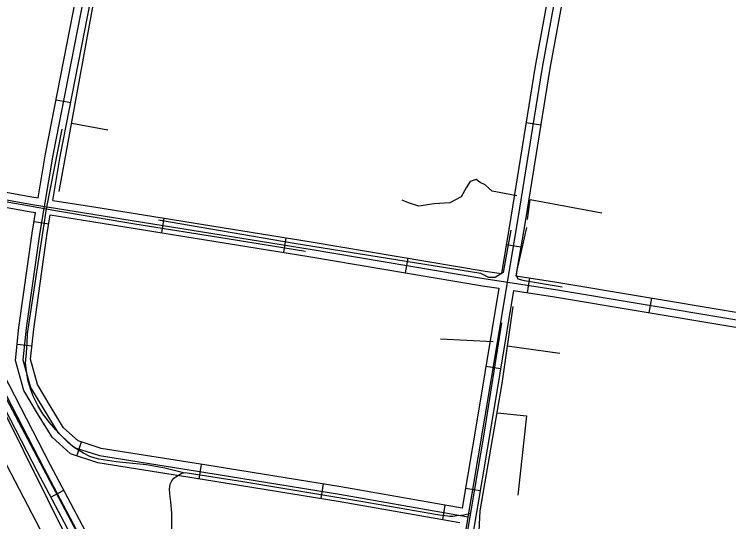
# Model space of a CAD drawing. Extents: x 3313442 to 3351311, y 721974 to 747360.
# Drawn here: x 3324635 to 3326081, y 743958 to 744985 of the extents above; entities that cross this region are included whole.
import ezdxf

# ---------------------------------------------------------------- set-up
doc = ezdxf.new("R2010")
doc.units = 0
for name, color, linetype in [('V-DTCH-CNTR', 7, 'Continuous'), ('V-ROAD-CNTR', 7, 'Continuous'), ('V-TOPO-SHOR', 7, 'Continuous')]:
    doc.layers.add(name, color=color, linetype=linetype)

msp = doc.modelspace()

# ---------------------------------------------------------------- linework, layer by layer
at = {"layer": 'V-DTCH-CNTR'}
for points in [[(3324977.4, 744056.6), (3324940, 744066), (3324902.9, 744073.2), (3324875.2, 744075.4), (3324841, 744079.2), (3324806.5, 744084.7), (3324798.7, 744086.6), (3324788.1, 744089.7), (3324775.1, 744096.3), (3324763.8, 744103.2), (3324752.7, 744111), (3324744.2, 744118.1), (3324731.2, 744130.9), (3324719.4, 744143.8), (3324706.4, 744158.5), (3324693, 744176.5), (3324682.9, 744193.3), (3324674.2, 744210.8), (3324668.1, 744226.9), (3324662.6, 744244.8), (3324659.6, 744263.1), (3324657.7, 744279.1), (3324659.7, 744299.6), (3324661.1, 744319.2), (3324662.1, 744338.6), (3324700, 744591), (3324731.7, 744752.7)], [(3324396.8, 744646), (3324559.2, 744616.5), (3324722.4, 744587), (3324879, 744561), (3325066, 744531.3), (3325224.6, 744505.6)], [(3325359.3, 742762), (3325382.9, 742897), (3325408, 743053.9), (3325431.3, 743197.1), (3325470, 743430.9), (3325503.6, 743639.3), (3325547.4, 743904.1), (3325586.4, 744134.8), (3325622.1, 744360.7)], [(3324775.8, 743910.4), (3324612.3, 744219.3)], [(3324954.2, 743924.5), (3324954.1, 743975.1), (3324952.2, 743998.3), (3324950, 744014.5), (3324949.3, 744023.6), (3324950.8, 744033.9), (3324954.1, 744040.8), (3324958.3, 744045.7), (3324961.8, 744048.8), (3324967.4, 744052.1), (3324974.4, 744055.9), (3324981.3, 744057.3), (3325097.7, 744039.5), (3325336.9, 743999.5), (3325492, 743972.8), (3325517, 743968.8), (3325522.6, 743969.2), (3325526.6, 743970), (3325531.3, 743970.6), (3325539.2, 743971.2), (3325545.4, 743971.7), (3325559.4, 743974.9)]]:
    msp.add_lwpolyline(points, dxfattribs=at)
at = {"layer": 'V-ROAD-CNTR'}
for p, q in [((3324719.7, 744811.8), (3324749.2, 744806.1)), ((3325700.7, 744760.4), (3325671.1, 744765.2)), ((3324675.2, 744565.5), (3324704.7, 744560.5)), ((3324938.1, 744572.2), (3324933.3, 744542.6)), ((3325184.9, 744532.5), (3325180.1, 744502.9)), ((3325660.4, 744513.6), (3325630.8, 744518.5)), ((3325431.6, 744491.4), (3325426.6, 744461.8)), ((3325678.1, 744451.2), (3325673.5, 744421.5)), ((3325925, 744410.6), (3325920, 744381)), ((3324640.8, 744317), (3324670.6, 744313.8)), ((3325619.3, 744267), (3325589.7, 744271.9)), ((3324761.9, 744090.8), (3324771.2, 744119.3)), ((3325009.4, 744044.1), (3325014.2, 744073.7)), ((3325256.3, 744004.7), (3325261, 744034.3)), ((3325578.2, 744020.4), (3325548.6, 744025.3)), ((3324708.8, 744007.8), (3324735.3, 744021.8)), ((3325502.4, 743961.9), (3325507.6, 743991.4))]:
    msp.add_line(p, q, dxfattribs=at)
for points in [[(3324861.5, 745549.7), (3324846.6, 745460.8), (3324787.3, 745079.6), (3324713.2, 744699.7), (3324686, 744539.6), (3324659.4, 744349.4), (3324652.5, 744285.5), (3324668.2, 744229.4), (3324694.7, 744184.7), (3324723.4, 744138.4), (3324756.6, 744108.3), (3324807.4, 744091.8), (3325022.7, 744057.2), (3325293.5, 744013.9), (3325554.2, 743968)], [(3324683.3, 744613.2), (3324698.4, 744702.4), (3324772.5, 745082.2), (3324831.7, 745463.2), (3324846.3, 745549.7)], [(3324712.9, 744608.4), (3324727.9, 744697), (3324802, 745077.1), (3324861.4, 745458.4), (3324876.3, 745547.2)], [(3325344.5, 742797.8), (3325365.2, 742831.4), (3325378.2, 742917.7), (3325418.7, 743142.1), (3325481.5, 743519.4), (3325546, 743918.7), (3325588.2, 744171.4), (3325654.9, 744571.6), (3325704.6, 744877.6), (3325754.2, 745150), (3325797.8, 745351.5), (3325807.5, 745428.7), (3325815.3, 745539.7), (3325817, 745551.1)], [(3325801.4, 745548.3), (3325800.3, 745541.4), (3325792.6, 745430.1), (3325783, 745354.1), (3325739.5, 745152.9), (3325689.8, 744880.2), (3325640.1, 744574.1), (3325621.1, 744460)], [(3325387.2, 743052), (3325353.1, 743073.6), (3325274.7, 743117), (3325220.8, 743148.2), (3325183.5, 743172.5), (3325158.7, 743201.2), (3325125.6, 743252), (3325053.8, 743373.2), (3324932.1, 743590.7), (3324834.4, 743770.7), (3324681.9, 744058.7), (3324477, 744455), (3324335.4, 744735.5), (3324285.6, 744832.2), (3324223.7, 744944), (3324126.8, 745120.6), (3324051.9, 745259.1), (3323992.4, 745355.3), (3323938.3, 745452.4), (3323935.8, 745486.4), (3323909.5, 745527.2), (3323903.2, 745542.7)], [(3325791, 745249), (3325768.9, 745147.1), (3325719.4, 744875.1), (3325669.7, 744569.2), (3325650.7, 744455.4)], [(3324906.8, 743521.6), (3324518.8, 744265.4), (3324030.3, 745215.2)], [(3325715.8, 742903.2), (3325613.4, 742952), (3325539, 742986.7), (3325487.8, 743011.2), (3325437.2, 743037.9), (3325360.8, 743086.5), (3325282.1, 743130), (3325228.7, 743161), (3325193.4, 743183.9), (3325170.7, 743210.2), (3325138.4, 743259.9), (3325066.8, 743380.7), (3324945.2, 743597.9), (3324847.7, 743777.8), (3324695.2, 744065.6), (3324490.4, 744461.8), (3324348.8, 744742.3), (3324298.8, 744839.2), (3324236.8, 744951.2), (3324140, 745127.7)], [(3324404.3, 744665.7), (3324450.9, 744655.2), (3324670.3, 744615.2), (3324683.3, 744613.2)], [(3324394.1, 744652.6), (3324448, 744640.5), (3324667.7, 744600.5), (3324794.1, 744580.2), (3325234, 744509.4), (3325585.6, 744450.4), (3325730.8, 744427.8), (3326259.4, 744339.5), (3326589, 744287.5), (3326787.3, 744255.7), (3327278.9, 744176.4), (3327764.3, 744096.6), (3328099.2, 744036.1), (3328175.4, 744023.7), (3328208.1, 744027.7), (3328235, 744035.9)], [(3324421.8, 744631), (3324445, 744625.8), (3324665.2, 744585.7), (3324678.2, 744583.6)], [(3325392.9, 743083.9), (3325368.5, 743099.4), (3325289.5, 743143.1), (3325236.5, 743173.8), (3325203.4, 743195.4), (3325182.7, 743219.3), (3325151.1, 743267.9), (3325079.8, 743388.2), (3324958.3, 743605.1), (3324860.9, 743784.8), (3324708.5, 744072.6), (3324503.7, 744468.6), (3324421.8, 744631)], [(3324712.9, 744608.4), (3324796.4, 744595), (3325236.4, 744524.2), (3325588, 744465.2), (3325621.1, 744460)], [(3325537, 743955.8), (3325291, 743999.1), (3325020.3, 744042.4), (3324803.9, 744077.1), (3324748.9, 744095), (3324711.8, 744128.7), (3324681.9, 744176.9), (3324654.3, 744223.4), (3324637.3, 744284.2), (3324644.5, 744351.2), (3324671.2, 744541.9), (3324678.2, 744583.6)], [(3325541.9, 743985.4), (3325296, 744028.7), (3325025.1, 744072), (3324811, 744106.4), (3324764.3, 744121.6), (3324735, 744148.1), (3324707.6, 744192.4), (3324682.1, 744235.3), (3324667.7, 744286.8), (3324674.3, 744347.5), (3324700.8, 744537.3), (3324707.9, 744578.8)], [(3324707.9, 744578.8), (3324791.7, 744565.3), (3325231.6, 744494.6), (3325583.2, 744435.6), (3325616.2, 744430.4)], [(3325650.7, 744455.4), (3325733.2, 744442.6), (3326261.8, 744354.3), (3326591.3, 744302.3), (3326662, 744291)], [(3325616.2, 744430.4), (3325573.4, 744173.8), (3325541.9, 743985.4)], [(3325645.8, 744425.8), (3325603, 744168.9), (3325560.8, 743916.3), (3325496.3, 743517), (3325433.4, 743139.5), (3325420.3, 743066.5)], [(3325645.8, 744425.8), (3325728.4, 744413), (3326257, 744324.7), (3326586.6, 744272.7), (3326655.6, 744261.6)]]:
    msp.add_lwpolyline(points, dxfattribs=at)
at = {"layer": 'V-TOPO-SHOR'}
for p, q in [((3324820.8, 745152.8), (3324725.5, 744626.5)), ((3324751.6, 744764.4), (3324824.7, 744751.3)), ((3325604.8, 744322.3), (3325497.7, 744327.3)), ((3325632.9, 744313.7), (3325739.7, 744298.8))]:
    msp.add_line(p, q, dxfattribs=at)
for points in [[(3325652.2, 744617.5), (3325602.4, 744627.2), (3325595.6, 744632.8), (3325588.2, 744639.5), (3325578.4, 744644.8), (3325569.8, 744650.8), (3325557.8, 744646.6), (3325549.7, 744633.5), (3325539.5, 744615.8), (3325516.5, 744603.1), (3325485, 744601.5), (3325453.9, 744596.7), (3325433.4, 744603.5), (3325420.5, 744608.5)], [(3325674.1, 744569.3), (3325679.6, 744610.1), (3325824.7, 744583.2)], [(3325640, 744548.2), (3325625, 744462.5), (3325608.6, 744452.3), (3325595.6, 744452.3), (3325579.3, 744460.1), (3325201.6, 744521.3), (3324926.9, 744568.5)], [(3325744.4, 744432.6), (3325668.1, 744445.4), (3325654.8, 744448.5), (3325651.6, 744456.2), (3325653.1, 744466.9), (3325672.4, 744553.7)], [(3325574.4, 743897.6), (3325578.4, 743979.9), (3325622.5, 744237.4), (3325644.8, 744393.5)], [(3324603.8, 744200.7), (3324751, 743905.9), (3324855.6, 743701.3), (3324891.4, 743665.2), (3324888.6, 743641), (3325070, 743327.1), (3325254.9, 743051.2), (3325305.2, 742970.1)], [(3325613.2, 744178), (3325672, 744172.2), (3325654.6, 744011.9)]]:
    msp.add_lwpolyline(points, dxfattribs=at)

doc.saveas('drawing.dxf')
